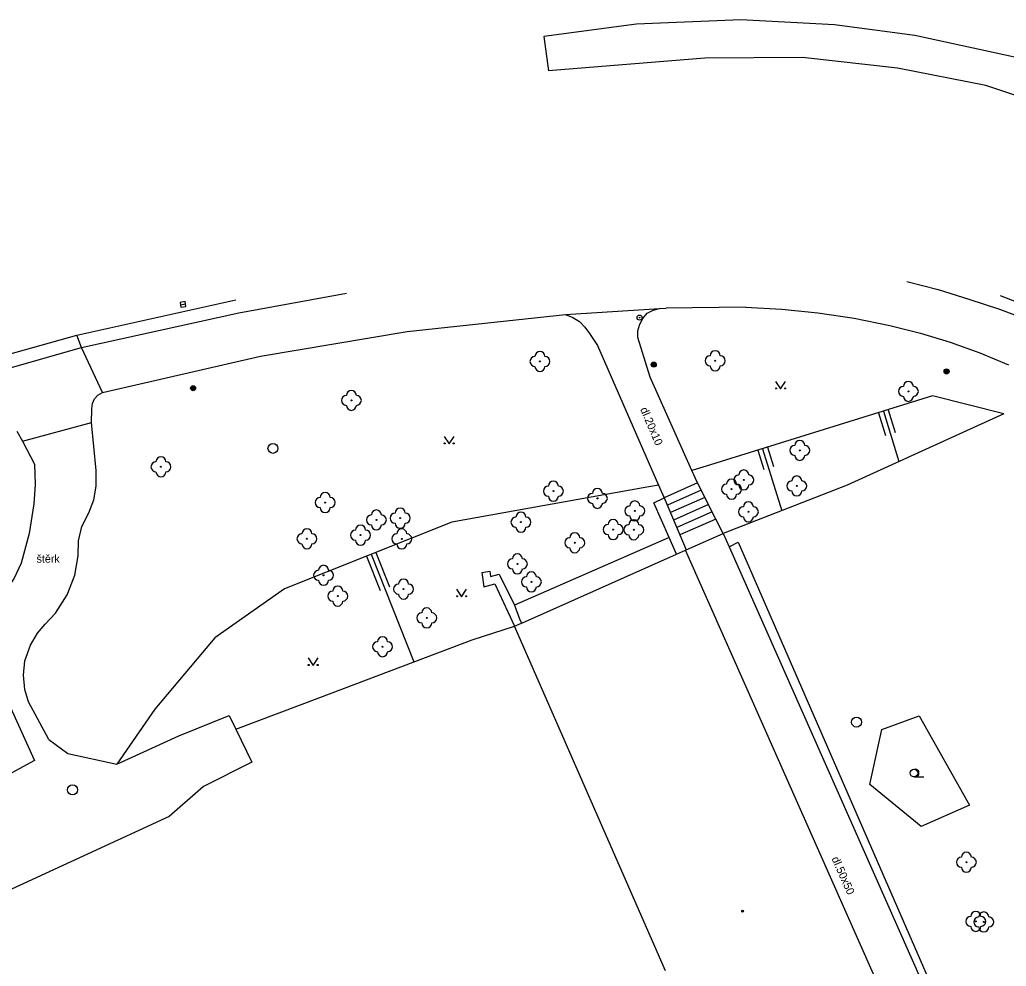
# Model space of a CAD drawing. Extents: x -599770 to -598493, y -1162076 to -1159209.
# Drawn here: x -599435.45 to -599386.12, y -1161139.58 to -1161092.23 of the extents above; entities that cross this region are included whole.
import ezdxf

# ---------------------------------------------------------------- set-up
doc = ezdxf.new("R2010")
doc.units = 0
doc.layers.add('Podklad', color=7, linetype='Continuous')

msp = doc.modelspace()

# ---------------------------------------------------------------- linework, layer by layer
at = {"layer": 'Podklad'}
for p, q in [((-599427.413, -1161106.491), (-599427.167, -1161106.449)), ((-599390.74, -1161130.098), (-599390.24, -1161130.098))]:
    msp.add_line(p, q, dxfattribs=at)
for points in [[(-599357.42, -1161112.9), (-599363.83, -1161107.2), (-599368.21, -1161103.73), (-599372.9, -1161100.06), (-599375.76, -1161098.19), (-599379.77, -1161096.09), (-599385.09, -1161094.24), (-599390.69, -1161093.02), (-599394.72, -1161092.49), (-599399.39, -1161092.23), (-599404.62, -1161092.46), (-599409.25, -1161093.07), (-599409.01, -1161094.78)], [(-599357.42, -1161112.9), (-599358.45, -1161113.99), (-599367.91, -1161105.57), (-599371.98, -1161102.41), (-599375.1, -1161100.48), (-599378.81, -1161098.56), (-599382.8, -1161096.97), (-599387.15, -1161095.52), (-599391.56, -1161094.65), (-599396.32, -1161094.12), (-599401.19, -1161094.15), (-599409.01, -1161094.78)], [(-599391.09, -1161105.32), (-599389.53, -1161105.73), (-599387.99, -1161106.2), (-599386.47, -1161106.71), (-599384.97, -1161107.28)], [(-599424.5, -1161106.89), (-599419.12, -1161105.91)], [(-599386.43, -1161106.03), (-599385.02, -1161106.57), (-599383.65, -1161107.19), (-599382.31, -1161107.9), (-599381.03, -1161108.69)], [(-599432.59, -1161108), (-599424.65, -1161106.24)], [(-599432.36, -1161108.62), (-599424.5, -1161106.89)], [(-599416.08, -1161107.83), (-599408.16, -1161106.97)], [(-599408.16, -1161106.97), (-599403.46, -1161106.68)], [(-599408.16, -1161106.97), (-599407.8, -1161107.12), (-599407.47, -1161107.33)], [(-599404.55, -1161108.12), (-599404.54, -1161107.79), (-599404.45, -1161107.46), (-599404.3, -1161107.17), (-599404.08, -1161106.91)], [(-599404.08, -1161106.91), (-599403.78, -1161106.76), (-599403.46, -1161106.68), (-599403.13, -1161106.66)], [(-599399.17, -1161106.6), (-599403.13, -1161106.66)], [(-599399.17, -1161106.6), (-599397.35, -1161106.7), (-599395.54, -1161106.89), (-599393.73, -1161107.16), (-599391.94, -1161107.53)], [(-599407.47, -1161107.33), (-599407.19, -1161107.6)], [(-599437.01, -1161109.25), (-599432.59, -1161108)], [(-599431.32, -1161110.88), (-599432.36, -1161108.62), (-599432.59, -1161108)], [(-599423.41, -1161109.05), (-599416.08, -1161107.83)], [(-599407.19, -1161107.6), (-599406.96, -1161107.92)], [(-599406.96, -1161107.92), (-599406.57, -1161108.53)], [(-599391.94, -1161107.53), (-599390.42, -1161107.9), (-599388.93, -1161108.36), (-599387.45, -1161108.89), (-599386.01, -1161109.49)], [(-599403.93, -1161110.11), (-599404.55, -1161108.12)], [(-599436.77, -1161109.87), (-599432.36, -1161108.62)], [(-599406.57, -1161108.53), (-599403.51, -1161115.51), (-599403.23, -1161116.14)], [(-599431.32, -1161110.88), (-599423.41, -1161109.05)], [(-599401.56, -1161115.4), (-599401.84, -1161114.78), (-599403.93, -1161110.11)], [(-599397.66, -1161110.325), (-599397.41, -1161110.7), (-599397.16, -1161110.325)], [(-599431.54, -1161111.01), (-599431.32, -1161110.88)], [(-599431.85, -1161111.69), (-599431.81, -1161111.43)], [(-599431.81, -1161111.43), (-599431.71, -1161111.2)], [(-599431.71, -1161111.2), (-599431.54, -1161111.01)], [(-599386.24, -1161111.95), (-599389.81, -1161111.05), (-599401.124, -1161114.554), (-599401.84, -1161114.78)], [(-599431.86, -1161112.38), (-599431.85, -1161111.69)], [(-599386.24, -1161111.95), (-599394.08, -1161115.51), (-599400.28, -1161117.92)], [(-599392.51, -1161111.89), (-599392.16, -1161113.02)], [(-599392.27, -1161111.81), (-599391.49, -1161114.33)], [(-599392.03, -1161111.74), (-599391.68, -1161112.87)], [(-599435.32, -1161113.31), (-599431.86, -1161112.38)], [(-599435.02, -1161126.34), (-599435.2, -1161125.73), (-599435.26, -1161125.02), (-599435.19, -1161124.29), (-599434.92, -1161123.51), (-599434.57, -1161122.92), (-599434.18, -1161122.47), (-599433.67, -1161121.91), (-599433.08, -1161120.99), (-599432.7, -1161120.01), (-599432.53, -1161119.05), (-599432.52, -1161118.29), (-599432.35, -1161117.57), (-599431.99, -1161116.89), (-599431.75, -1161116.24), (-599431.63, -1161115.56), (-599431.63, -1161114.77), (-599431.86, -1161112.38)], [(-599435.6, -1161112.81), (-599435.32, -1161113.31)], [(-599435.32, -1161113.31), (-599434.72, -1161114.46), (-599434.683, -1161115.481), (-599434.75, -1161116.45), (-599434.975, -1161117.92), (-599435.38, -1161119.41), (-599435.737, -1161120.155), (-599436.29, -1161121), (-599437.108, -1161121.679), (-599437.93, -1161122.22)], [(-599414.23, -1161113.075), (-599413.98, -1161113.45), (-599413.73, -1161113.075)], [(-599398.55, -1161113.76), (-599398.25, -1161114.73)], [(-599398.31, -1161113.69), (-599397.35, -1161116.79)], [(-599398.07, -1161113.61), (-599397.77, -1161114.58)], [(-599401.56, -1161115.4), (-599403.23, -1161116.14)], [(-599400.28, -1161117.92), (-599400.64, -1161117.21), (-599401.56, -1161115.4)], [(-599403.51, -1161115.51), (-599404.275, -1161115.649), (-599413.84, -1161117.36), (-599422.22, -1161120.69)], [(-599401.38, -1161115.76), (-599403.07, -1161116.51)], [(-599403.74, -1161116.4), (-599403.23, -1161116.14)], [(-599402.98, -1161118.12), (-599403.74, -1161116.4)], [(-599403.23, -1161116.14), (-599402.45, -1161118), (-599402.13, -1161118.75)], [(-599401.19, -1161116.12), (-599402.92, -1161116.88)], [(-599401.01, -1161116.48), (-599402.76, -1161117.26)], [(-599400.83, -1161116.85), (-599402.6, -1161117.63)], [(-599400.64, -1161117.21), (-599402.45, -1161118)], [(-599402.98, -1161118.12), (-599410.71, -1161121.52)], [(-599402.61, -1161118.96), (-599402.98, -1161118.12)], [(-599402.16, -1161118.76), (-599402.13, -1161118.75), (-599400.28, -1161117.92)], [(-599400.28, -1161117.92), (-599399.98, -1161118.59), (-599389.73, -1161141.73)], [(-599399.98, -1161118.59), (-599399.53, -1161118.37), (-599389.41, -1161141.58), (-599389.73, -1161141.74)], [(-599402.61, -1161118.96), (-599402.16, -1161118.76)], [(-599387.17, -1161152.6), (-599399.08, -1161125.72), (-599402.16, -1161118.76)], [(-599418.12, -1161119.06), (-599417.43, -1161120.78)], [(-599417.88, -1161118.97), (-599415.74, -1161124.35)], [(-599417.65, -1161118.88), (-599416.97, -1161120.59)], [(-599410.31, -1161122.39), (-599402.61, -1161118.96)], [(-599412.35, -1161119.88), (-599411.95, -1161119.82)], [(-599411.95, -1161119.82), (-599411.91, -1161120.08), (-599411.48, -1161119.96), (-599410.71, -1161121.52)], [(-599412.35, -1161119.88), (-599412.24, -1161120.59), (-599411.7, -1161120.44), (-599411.04, -1161121.84), (-599410.72, -1161122.56)], [(-599422.22, -1161120.69), (-599425.69, -1161123.15), (-599428.69, -1161126.71), (-599430.59, -1161129.47)], [(-599413.61, -1161120.715), (-599413.36, -1161121.09), (-599413.11, -1161120.715)], [(-599410.71, -1161121.52), (-599410.46, -1161122.2), (-599410.37, -1161122.42)], [(-599437.93, -1161122.22), (-599434.71, -1161129.29), (-599435.85, -1161129.9), (-599439.09, -1161122.82)], [(-599424.65, -1161127.71), (-599420.45, -1161126.13), (-599412.83, -1161123.25), (-599410.72, -1161122.56)], [(-599410.72, -1161122.56), (-599410.37, -1161122.42)], [(-599403.17, -1161139.8), (-599410.72, -1161122.56)], [(-599410.37, -1161122.42), (-599410.31, -1161122.39)], [(-599421.03, -1161124.155), (-599420.78, -1161124.53), (-599420.53, -1161124.155)], [(-599434, -1161128.23), (-599435.02, -1161126.34)], [(-599427.5, -1161128.05), (-599424.98, -1161127.03)], [(-599424.98, -1161127.03), (-599424.65, -1161127.71)], [(-599387.97, -1161131.52), (-599390.38, -1161132.58), (-599392.94, -1161130.48), (-599392.35, -1161127.74), (-599390.48, -1161127.04)], [(-599390.48, -1161127.04), (-599387.97, -1161131.52)], [(-599424.65, -1161127.71), (-599423.84, -1161129.36)], [(-599434, -1161128.23), (-599433.04, -1161128.94)], [(-599430.59, -1161129.47), (-599427.5, -1161128.05)], [(-599433.04, -1161128.94), (-599430.59, -1161129.47)], [(-599423.84, -1161129.36), (-599426.27, -1161130.58)], [(-599426.27, -1161130.58), (-599427.98, -1161132.09)], [(-599427.98, -1161132.09), (-599447.88, -1161141.26)]]:
    msp.add_lwpolyline(points, dxfattribs=at)
msp.add_lwpolyline([(-599427.392, -1161106.614), (-599427.146, -1161106.572), (-599427.188, -1161106.326), (-599427.434, -1161106.368)], close=True, dxfattribs=at)
for centre, radius in [((-599404.46, -1161107.13), 0.125), ((-599404.46, -1161107.13), 0.0152), ((-599409.44, -1161109.32), 0.025), ((-599403.75, -1161109.48), 0.125), ((-599403.75, -1161109.48), 0.1), ((-599403.75, -1161109.48), 0.075), ((-599403.75, -1161109.48), 0.05), ((-599403.75, -1161109.48), 0.025), ((-599400.68, -1161109.29), 0.025), ((-599389.11, -1161109.82), 0.125), ((-599389.11, -1161109.82), 0.1), ((-599389.11, -1161109.82), 0.075), ((-599389.11, -1161109.82), 0.05), ((-599389.11, -1161109.82), 0.025), ((-599426.78, -1161110.66), 0.125), ((-599426.78, -1161110.66), 0.1), ((-599426.78, -1161110.66), 0.075), ((-599426.78, -1161110.66), 0.05), ((-599426.78, -1161110.66), 0.025), ((-599397.635, -1161110.675), 0.025), ((-599397.185, -1161110.675), 0.025), ((-599391.02, -1161110.82), 0.025), ((-599418.87, -1161111.27), 0.025), ((-599422.79, -1161113.67), 0.25), ((-599414.205, -1161113.425), 0.025), ((-599413.755, -1161113.425), 0.025), ((-599396.45, -1161113.77), 0.025), ((-599428.39, -1161114.59), 0.025), ((-599399.25, -1161115.25), 0.025), ((-599408.77, -1161115.81), 0.025), ((-599399.86, -1161115.71), 0.025), ((-599396.6, -1161115.55), 0.025), ((-599420.18, -1161116.38), 0.025), ((-599406.57, -1161116.17), 0.025), ((-599404.7, -1161116.8), 0.025), ((-599399.02, -1161116.84), 0.025), ((-599417.62, -1161117.25), 0.025), ((-599416.43, -1161117.16), 0.025), ((-599410.39, -1161117.36), 0.025), ((-599405.78, -1161117.73), 0.025), ((-599404.75, -1161117.74), 0.025), ((-599421.09, -1161118.19), 0.025), ((-599418.41, -1161118.01), 0.025), ((-599416.35, -1161118.2), 0.025), ((-599407.7, -1161118.39), 0.025), ((-599410.57, -1161119.45), 0.025), ((-599420.26, -1161120.02), 0.025), ((-599409.87, -1161120.35), 0.025), ((-599416.26, -1161120.71), 0.025), ((-599419.55, -1161121.06), 0.025), ((-599413.585, -1161121.065), 0.025), ((-599413.135, -1161121.065), 0.025), ((-599415.1, -1161122.15), 0.025), ((-599417.31, -1161123.59), 0.025), ((-599421.005, -1161124.505), 0.025), ((-599420.555, -1161124.505), 0.025), ((-599393.61, -1161127.36), 0.25), ((-599390.74, -1161129.91), 0.188), ((-599432.81, -1161130.75), 0.25), ((-599388.12, -1161134.37), 0.025), ((-599399.31, -1161136.82), 0.045), ((-599399.31, -1161136.82), 0.0199), ((-599387.65, -1161137.33), 0.025), ((-599387.25, -1161137.36), 0.025)]:
    msp.add_circle(centre, radius, dxfattribs=at)
for centre, radius, start, end in [((-599409.44, -1161109.07), 0.25, 0, 180), ((-599400.68, -1161109.04), 0.25, 0, 180), ((-599409.69, -1161109.32), 0.25, 90, 270), ((-599409.19, -1161109.32), 0.25, 270, 90), ((-599400.93, -1161109.29), 0.25, 90, 270), ((-599400.43, -1161109.29), 0.25, 270, 90), ((-599409.44, -1161109.57), 0.25, 180, 0), ((-599400.68, -1161109.54), 0.25, 180, 0), ((-599391.02, -1161110.57), 0.25, 0, 180), ((-599418.87, -1161111.02), 0.25, 0, 180), ((-599391.27, -1161110.82), 0.25, 90, 270), ((-599390.77, -1161110.82), 0.25, 270, 90), ((-599419.12, -1161111.27), 0.25, 90, 270), ((-599418.62, -1161111.27), 0.25, 270, 90), ((-599391.02, -1161111.07), 0.25, 180, 0), ((-599418.87, -1161111.52), 0.25, 180, 0), ((-599396.45, -1161113.52), 0.25, 0, 180), ((-599396.7, -1161113.77), 0.25, 90, 270), ((-599396.2, -1161113.77), 0.25, 270, 90), ((-599428.64, -1161114.59), 0.25, 90, 270), ((-599428.39, -1161114.34), 0.25, 0, 180), ((-599428.14, -1161114.59), 0.25, 270, 90), ((-599396.45, -1161114.02), 0.25, 180, 0), ((-599428.39, -1161114.84), 0.25, 180, 0), ((-599399.25, -1161115), 0.25, 0, 180), ((-599408.77, -1161115.56), 0.25, 0, 180), ((-599399.86, -1161115.46), 0.25, 0, 180), ((-599399.5, -1161115.25), 0.25, 90, 270), ((-599399, -1161115.25), 0.25, 270, 90), ((-599396.85, -1161115.55), 0.25, 90, 270), ((-599396.6, -1161115.3), 0.25, 0, 180), ((-599396.35, -1161115.55), 0.25, 270, 90), ((-599420.18, -1161116.13), 0.25, 0, 180), ((-599409.02, -1161115.81), 0.25, 90, 270), ((-599408.52, -1161115.81), 0.25, 270, 90), ((-599406.57, -1161115.92), 0.25, 0, 180), ((-599400.11, -1161115.71), 0.25, 90, 270), ((-599399.61, -1161115.71), 0.25, 270, 90), ((-599399.25, -1161115.5), 0.25, 180, 0), ((-599396.6, -1161115.8), 0.25, 180, 0), ((-599420.43, -1161116.38), 0.25, 90, 270), ((-599419.93, -1161116.38), 0.25, 270, 90), ((-599408.77, -1161116.06), 0.25, 180, 0), ((-599406.82, -1161116.17), 0.25, 90, 270), ((-599406.32, -1161116.17), 0.25, 270, 90), ((-599404.7, -1161116.55), 0.25, 0, 180), ((-599399.86, -1161115.96), 0.25, 180, 0), ((-599399.02, -1161116.59), 0.25, 0, 180), ((-599420.18, -1161116.63), 0.25, 180, 0), ((-599417.62, -1161117), 0.25, 0, 180), ((-599416.43, -1161116.91), 0.25, 0, 180), ((-599410.39, -1161117.11), 0.25, 0, 180), ((-599406.57, -1161116.42), 0.25, 180, 0), ((-599404.95, -1161116.8), 0.25, 90, 270), ((-599404.45, -1161116.8), 0.25, 270, 90), ((-599399.27, -1161116.84), 0.25, 90, 270), ((-599398.77, -1161116.84), 0.25, 270, 90), ((-599417.87, -1161117.25), 0.25, 90, 270), ((-599417.37, -1161117.25), 0.25, 270, 90), ((-599416.68, -1161117.16), 0.25, 90, 270), ((-599416.18, -1161117.16), 0.25, 270, 90), ((-599410.64, -1161117.36), 0.25, 90, 270), ((-599410.14, -1161117.36), 0.25, 270, 90), ((-599405.78, -1161117.48), 0.25, 0, 180), ((-599404.75, -1161117.49), 0.25, 0, 180), ((-599404.7, -1161117.05), 0.25, 180, 0), ((-599399.02, -1161117.09), 0.25, 180, 0), ((-599421.09, -1161117.94), 0.25, 0, 180), ((-599418.66, -1161118.01), 0.25, 90, 270), ((-599418.41, -1161117.76), 0.25, 0, 180), ((-599418.16, -1161118.01), 0.25, 270, 90), ((-599417.62, -1161117.5), 0.25, 180, 0), ((-599416.43, -1161117.41), 0.25, 180, 0), ((-599416.35, -1161117.95), 0.25, 0, 180), ((-599410.39, -1161117.61), 0.25, 180, 0), ((-599406.03, -1161117.73), 0.25, 90, 270), ((-599405.53, -1161117.73), 0.25, 270, 90), ((-599405, -1161117.74), 0.25, 90, 270), ((-599404.5, -1161117.74), 0.25, 270, 90), ((-599421.34, -1161118.19), 0.25, 90, 270), ((-599420.84, -1161118.19), 0.25, 270, 90), ((-599418.41, -1161118.26), 0.25, 180, 0), ((-599416.6, -1161118.2), 0.25, 90, 270), ((-599416.1, -1161118.2), 0.25, 270, 90), ((-599407.95, -1161118.39), 0.25, 90, 270), ((-599407.7, -1161118.14), 0.25, 0, 180), ((-599407.45, -1161118.39), 0.25, 270, 90), ((-599405.78, -1161117.98), 0.25, 180, 0), ((-599404.75, -1161117.99), 0.25, 180, 0), ((-599421.09, -1161118.44), 0.25, 180, 0), ((-599416.35, -1161118.45), 0.25, 180, 0), ((-599407.7, -1161118.64), 0.25, 180, 0), ((-599410.82, -1161119.45), 0.25, 90, 270), ((-599410.57, -1161119.2), 0.25, 0, 180), ((-599410.32, -1161119.45), 0.25, 270, 90), ((-599420.51, -1161120.02), 0.25, 90, 270), ((-599420.26, -1161119.77), 0.25, 0, 180), ((-599420.01, -1161120.02), 0.25, 270, 90), ((-599410.57, -1161119.7), 0.25, 180, 0), ((-599409.87, -1161120.1), 0.25, 0, 180), ((-599420.26, -1161120.27), 0.25, 180, 0), ((-599416.26, -1161120.46), 0.25, 0, 180), ((-599410.12, -1161120.35), 0.25, 90, 270), ((-599409.62, -1161120.35), 0.25, 270, 90), ((-599419.8, -1161121.06), 0.25, 90, 270), ((-599419.55, -1161120.81), 0.25, 0, 180), ((-599419.3, -1161121.06), 0.25, 270, 90), ((-599416.51, -1161120.71), 0.25, 90, 270), ((-599416.01, -1161120.71), 0.25, 270, 90), ((-599409.87, -1161120.6), 0.25, 180, 0), ((-599419.55, -1161121.31), 0.25, 180, 0), ((-599416.26, -1161120.96), 0.25, 180, 0), ((-599415.1, -1161121.9), 0.25, 0, 180), ((-599415.35, -1161122.15), 0.25, 90, 270), ((-599414.85, -1161122.15), 0.25, 270, 90), ((-599415.1, -1161122.4), 0.25, 180, 0), ((-599417.31, -1161123.34), 0.25, 0, 180), ((-599417.56, -1161123.59), 0.25, 90, 270), ((-599417.06, -1161123.59), 0.25, 270, 90), ((-599417.31, -1161123.84), 0.25, 180, 0), ((-599390.677, -1161129.91), 0.188, 260.4059, 99.5941), ((-599388.37, -1161134.37), 0.25, 90, 270), ((-599388.12, -1161134.12), 0.25, 0, 180), ((-599387.87, -1161134.37), 0.25, 270, 90), ((-599388.12, -1161134.62), 0.25, 180, 0), ((-599387.9, -1161137.33), 0.25, 90, 270), ((-599387.65, -1161137.08), 0.25, 0, 180), ((-599387.5, -1161137.36), 0.25, 90, 270), ((-599387.25, -1161137.11), 0.25, 0, 180), ((-599387.4, -1161137.33), 0.25, 270, 90), ((-599387, -1161137.36), 0.25, 270, 90), ((-599387.65, -1161137.58), 0.25, 180, 0), ((-599387.25, -1161137.61), 0.25, 180, 0)]:
    msp.add_arc(centre, radius, start, end, dxfattribs=at)

# ---------------------------------------------------------------- texts
for s, rotation, p in [('dl.20x10', 293.1366, (-599404.44, -1161111.71)), ('dl.50x50', 293.8644, (-599394.87, -1161134.19))]:
    msp.add_text(s, height=0.4, rotation=rotation, dxfattribs=at).set_placement(p)
msp.add_text('štěrk', height=0.4, dxfattribs=at).set_placement((-599434.61, -1161119.39))

doc.saveas('drawing.dxf')
